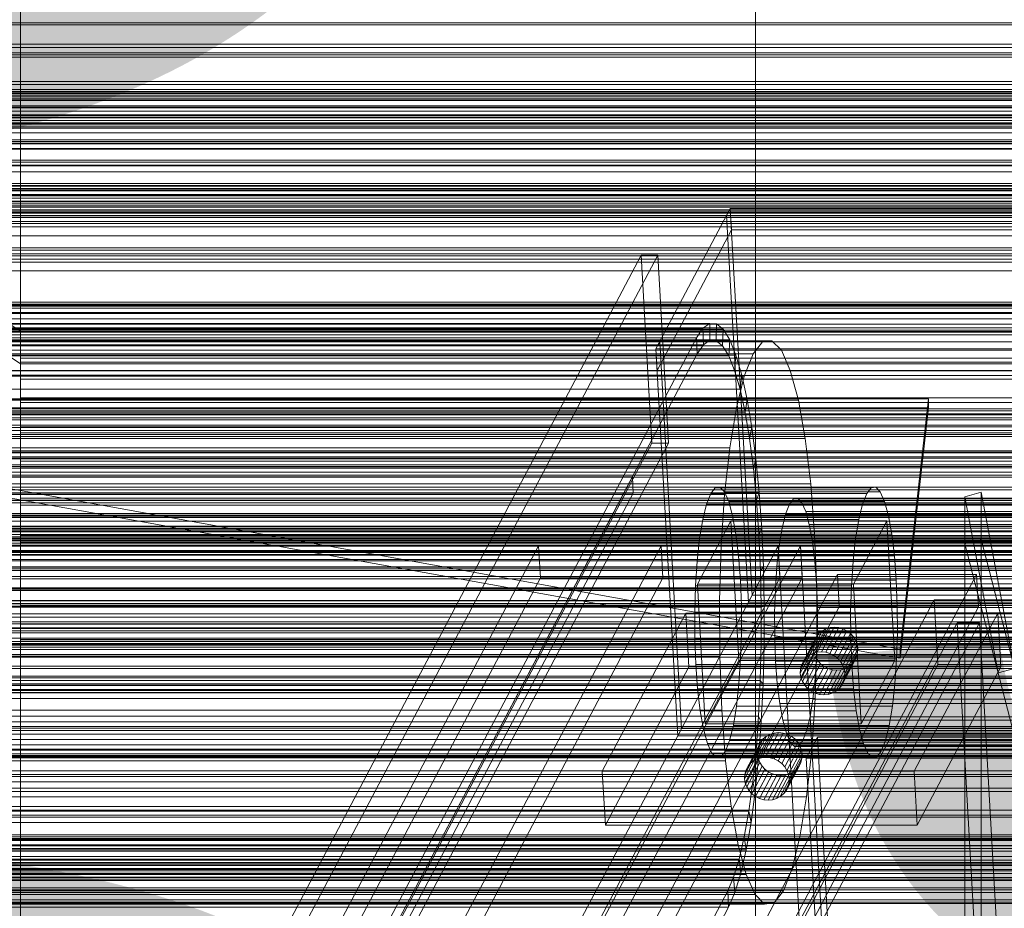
# Model space of a CAD drawing. Header units: millimetres. Extents: x -4395 to 65662, y -65530 to 6847.
# Tile 354 of 656: x -130 to 44, y -33580 to -33423. Entities that reach past the tile are written whole.
import ezdxf

# ---------------------------------------------------------------- set-up
doc = ezdxf.new("R2010")
doc.units = ezdxf.units.MM
for name, color, linetype, lineweight in [('COTAS_O', 1, 'Continuous', 0), ('COTAS_P', 1, 'Continuous', 0), ('frontal_C01', 7, 'Continuous', 0), ('frontal_C02', 7, 'Continuous', 0), ('frontal_C03', 7, 'Continuous', 0), ('frontal_C07', 7, 'Continuous', 0), ('frontal_fines-r33-C07-C02', 7, 'Continuous', 0), ('frontal_secador', 7, 'Continuous', 0)]:
    doc.layers.add(name, color=color, linetype=linetype, lineweight=lineweight)
doc.dimstyles.new('R19_100', dxfattribs={"dimtxt": 250, "dimasz": 150, "dimexe": 150, "dimexo": 80, "dimgap": 100, "dimtad": 1, "dimtih": 1, "dimtoh": 1, "dimdsep": 46, "dimcen": 0.09, "dimadec": 0, "dimazin": 0, "dimtfac": 1, "dimtdec": 4, "dimtofl": 0, "dimtmove": 0, "dimatfit": 3, "dimfxl": 1, "dimtolj": 1, "dimtzin": 0, "dimarcsym": 0})

# ---------------------------------------------------------------- blocks, each defined once
blk = doc.blocks.new('DIM_R33_43')
at = {"layer": 'COTAS_O'}
for p, q in [((-1725, -33700), (-1575, -33655)), ((1725, -33700), (1575, -33655)), ((-1725, -34400), (-1725, -33700)), ((-1725, -33700), (1725, -33700)), ((-1725, -33700), (-1575, -33745)), ((1725, -33700), (1575, -33745)), ((1725, -34400), (1725, -33700))]:
    blk.add_line(p, q, dxfattribs=at)
blk.add_text('3450 O', height=250, dxfattribs=at).set_placement((0, -33600))
blk = doc.blocks.new('DIM_R33_44')
at = {"layer": 'COTAS_P'}
for p, q in [((-150, -32200), (550, -32200)), ((550, -32200), (505, -32350)), ((550, -34800), (550, -32200)), ((550, -32200), (595, -32350)), ((550, -34800), (505, -34650)), ((550, -34800), (595, -34650)), ((-150, -34800), (550, -34800))]:
    blk.add_line(p, q, dxfattribs=at)
blk.add_text('2600 P', height=250, rotation=90, dxfattribs=at).set_placement((450, -33500))
blk = doc.blocks.new('DIM_R33_46')
at = {"layer": 'COTAS_O'}
for p, q in [((-650, -33700), (50, -33700)), ((50, -33700), (5, -33850)), ((50, -34900), (50, -33700)), ((50, -33700), (95, -33850)), ((50, -34900), (5, -34750)), ((50, -34900), (95, -34750)), ((-650, -34900), (50, -34900))]:
    blk.add_line(p, q, dxfattribs=at)
blk.add_text('1200 O', height=250, rotation=90, dxfattribs=at).set_placement((-50, -34300))

msp = doc.modelspace()

# ---------------------------------------------------------------- linework, layer by layer
at = {"layer": 'frontal_C01'}
for p, q in [((-130, -33478.228), (-130, -33351.95)), ((0, -33478.228), (0, -33351.95)), ((-130, -33357.709), (-130, -33483.987)), ((0, -33357.709), (0, -33483.987)), ((-130, -33478.228), (-228.298, -33412.164)), ((-228.298, -33417.923), (-130, -33483.987)), ((-425, -33441.677), (425, -33441.677)), ((425, -33453.189), (-425, -33453.189)), ((425, -33456.015), (-425, -33456.015)), ((-425, -33467.528), (425, -33467.528)), ((-130, -33646.598), (-130, -33478.228)), ((0, -33478.228), (-130, -33478.228)), ((0, -33646.598), (0, -33478.228)), ((130, -33478.228), (0, -33478.228)), ((-450, -33481.544), (450, -33481.544)), ((-130, -33483.987), (-130, -33482.961)), ((-130, -33482.961), (-130, -33483.667)), ((-130, -33482.961), (130, -33482.961)), ((-130, -33483.667), (-130, -33486.054)), ((-130, -33483.667), (130, -33483.667)), ((-130, -33483.987), (-130, -33652.357)), ((-130, -33483.987), (0, -33483.987)), ((-130, -33486.672), (-130, -33483.987)), ((-130, -33483.987), (130, -33483.987)), ((0, -33483.987), (0, -33652.357)), ((0, -33483.987), (130, -33483.987)), ((-130, -33486.054), (-130, -33489.961)), ((-130, -33486.054), (130, -33486.054)), ((-130, -33490.836), (-130, -33486.672)), ((-130, -33486.672), (130, -33486.672)), ((-130, -33489.961), (-130, -33495.122)), ((-130, -33489.961), (130, -33489.961)), ((-130, -33496.193), (-130, -33490.836)), ((-130, -33490.836), (130, -33490.836)), ((450, -33492.834), (-450, -33492.834)), ((-130, -33495.122), (-130, -33501.185)), ((-130, -33495.122), (130, -33495.122)), ((-130, -33502.379), (-130, -33496.193)), ((-130, -33496.193), (130, -33496.193)), ((-148, -33499.357), (148, -33499.357)), ((-148, -33499.606), (148, -33499.606)), ((-148, -33499.72), (148, -33499.72)), ((-148, -33500.452), (148, -33500.452)), ((-148, -33500.671), (148, -33500.671)), ((-130, -33501.185), (-130, -33507.736)), ((130, -33501.185), (-130, -33501.185)), ((-148, -33501.837), (148, -33501.837)), ((-148, -33502.147), (148, -33502.147)), ((-130, -33508.972), (-130, -33502.379)), ((-130, -33502.379), (130, -33502.379)), ((-148, -33503.665), (148, -33503.665)), ((-148, -33504.045), (148, -33504.045)), ((148, -33505.814), (-148, -33505.814)), ((-148, -33506.237), (148, -33506.237)), ((-148, -33508.135), (148, -33508.135)), ((-130, -33507.736), (-130, -33514.329)), ((-130, -33507.736), (130, -33507.736)), ((-148, -33508.573), (148, -33508.573)), ((-130, -33515.523), (-130, -33508.972)), ((-130, -33508.972), (130, -33508.972)), ((-148, -33510.471), (148, -33510.471)), ((-148, -33510.894), (148, -33510.894)), ((-148, -33512.663), (148, -33512.663)), ((-148, -33513.042), (148, -33513.042)), ((450, -33515.121), (-450, -33515.121)), ((-148, -33514.561), (148, -33514.561)), ((-148, -33514.871), (148, -33514.871)), ((-130, -33514.329), (-130, -33520.515)), ((-130, -33514.329), (130, -33514.329)), ((-148, -33516.036), (148, -33516.036)), ((-148, -33516.255), (148, -33516.255)), ((-148, -33516.988), (148, -33516.988)), ((-148, -33517.101), (148, -33517.101)), ((-130, -33521.586), (-130, -33515.523)), ((-130, -33515.523), (130, -33515.523)), ((-148, -33517.351), (148, -33517.351)), ((-130, -33520.515), (-130, -33525.872)), ((-130, -33520.515), (130, -33520.515)), ((-130, -33526.746), (-130, -33521.586)), ((-130, -33521.586), (130, -33521.586)), ((-450, -33526.411), (450, -33526.411)), ((-130, -33525.872), (-130, -33530.035)), ((-130, -33525.872), (130, -33525.872)), ((-130, -33530.654), (-130, -33526.746)), ((-130, -33526.746), (130, -33526.746)), ((-130, -33530.035), (-130, -33532.721)), ((-130, -33530.035), (130, -33530.035)), ((-130, -33533.041), (-130, -33530.654)), ((-130, -33530.654), (130, -33530.654)), ((-130, -33532.721), (-130, -33533.746)), ((-130, -33532.721), (130, -33532.721)), ((-130, -33533.746), (-130, -33533.041)), ((-130, -33533.041), (130, -33533.041)), ((-130, -33533.746), (130, -33533.746)), ((-311.15, -33555.957), (311.15, -33555.957)), ((-311.15, -33556.663), (311.15, -33556.663)), ((-311.15, -33556.983), (311.15, -33556.983)), ((-311.15, -33559.05), (311.15, -33559.05)), ((-311.15, -33559.669), (311.15, -33559.669)), ((-311.15, -33562.958), (311.15, -33562.958)), ((-311.15, -33563.832), (311.15, -33563.832)), ((-425, -33567.955), (425, -33567.955)), ((-311.15, -33568.118), (311.15, -33568.118)), ((-311.15, -33569.189), (311.15, -33569.189)), ((-440, -33572.353), (440, -33572.353)), ((-440, -33572.603), (440, -33572.603)), ((-440, -33572.716), (440, -33572.716)), ((-440, -33573.449), (440, -33573.449)), ((-440, -33573.668), (440, -33573.668)), ((311.15, -33574.181), (-311.15, -33574.181)), ((-440, -33574.833), (440, -33574.833)), ((-440, -33575.143), (440, -33575.143)), ((-311.15, -33575.375), (311.15, -33575.375)), ((-450, -33577.51), (450, -33577.51)), ((-440, -33576.662), (440, -33576.662)), ((-440, -33577.041), (440, -33577.041)), ((440, -33578.81), (-440, -33578.81)), ((-440, -33579.233), (440, -33579.233)), ((425, -33579.467), (-425, -33579.467))]:
    msp.add_line(p, q, dxfattribs=at)
at = {"layer": 'frontal_C02'}
for p, q in [((-130, -33649.948), (-130, -33359.453)), ((0, -33649.948), (0, -33359.453)), ((-130, -33365.184), (-130, -33655.678)), ((0, -33365.184), (0, -33655.678)), ((-425, -33448.296), (425, -33448.296)), ((425, -33459.75), (-425, -33459.75)), ((425, -33463.437), (-425, -33463.437)), ((-425, -33474.891), (425, -33474.891)), ((-450, -33518.848), (450, -33518.848)), ((450, -33530.77), (-450, -33530.77)), ((450, -33552.257), (-450, -33552.257)), ((-450, -33564.179), (450, -33564.179))]:
    msp.add_line(p, q, dxfattribs=at)
at = {"layer": 'frontal_C03'}
for p, q in [((1270, -33428.95), (-1230, -33428.95)), ((1270, -33429.313), (-1230, -33429.313)), ((1270, -33435.396), (-1230, -33435.396)), ((1270, -33435.782), (-1230, -33435.782)), ((1270, -33436.448), (-1230, -33436.448)), ((1516, -33437.088), (-1476, -33437.088)), ((1516, -33437.115), (-1476, -33437.115)), ((1516, -33438.557), (-1476, -33438.557)), ((1516, -33438.633), (-1476, -33438.633)), ((-1230, -33437.38), (1270, -33437.38)), ((1270, -33438.322), (-1230, -33438.322)), ((1270, -33439.254), (-1230, -33439.254)), ((1270, -33439.921), (-1230, -33439.921)), ((1270, -33440.307), (-1230, -33440.307)), ((1270, -33440.453), (-1230, -33440.453)), ((1516, -33441.297), (-1476, -33441.297)), ((1516, -33441.41), (-1476, -33441.41)), ((-1230, -33440.88), (1270, -33440.88)), ((1516, -33444.892), (-1476, -33444.892)), ((-1476, -33445.025), (1516, -33445.025)), ((1516, -33448.793), (-1476, -33448.793)), ((1516, -33448.927), (-1476, -33448.927)), ((1516, -33452.408), (-1476, -33452.408)), ((1516, -33452.521), (-1476, -33452.521)), ((1270, -33452.938), (-1230, -33452.938)), ((1270, -33453.366), (-1230, -33453.366)), ((1270, -33454.237), (-1230, -33454.237)), ((1516, -33455.186), (-1476, -33455.186)), ((1516, -33455.262), (-1476, -33455.262)), ((1270, -33454.623), (-1230, -33454.623)), ((1270, -33455.289), (-1230, -33455.289)), ((1516, -33456.704), (-1476, -33456.704)), ((1516, -33456.73), (-1476, -33456.73)), ((-1230, -33456.221), (1270, -33456.221)), ((1270, -33457.163), (-1230, -33457.163)), ((1270, -33458.095), (-1230, -33458.095)), ((1270, -33458.762), (-1230, -33458.762)), ((1270, -33459.148), (-1230, -33459.148)), ((1270, -33464.506), (-1230, -33464.506)), ((1270, -33464.868), (-1230, -33464.868)), ((1270, -33473.078), (-1230, -33473.078)), ((1270, -33473.395), (-1230, -33473.395)), ((1270, -33473.464), (-1230, -33473.464)), ((1270, -33473.637), (-1230, -33473.637)), ((1270, -33474.13), (-1230, -33474.13)), ((-1230, -33475.062), (1270, -33475.062)), ((1270, -33476.004), (-1230, -33476.004)), ((1270, -33476.936), (-1230, -33476.936)), ((1270, -33477.603), (-1230, -33477.603)), ((1270, -33477.989), (-1230, -33477.989)), ((1270, -33478.251), (-1230, -33478.251)), ((1270, -33478.336), (-1230, -33478.336)), ((1270, -33491.919), (-1230, -33491.919)), ((1270, -33492.305), (-1230, -33492.305)), ((1270, -33492.971), (-1230, -33492.971)), ((-1230, -33493.903), (1270, -33493.903)), ((1270, -33494.845), (-1230, -33494.845)), ((1270, -33495.777), (-1230, -33495.777)), ((1270, -33496.443), (-1230, -33496.443)), ((1270, -33496.83), (-1230, -33496.83)), ((1270, -33510.76), (-1230, -33510.76)), ((1270, -33511.146), (-1230, -33511.146)), ((1270, -33511.812), (-1230, -33511.812)), ((-1230, -33512.744), (1270, -33512.744)), ((1270, -33513.686), (-1230, -33513.686)), ((1270, -33514.618), (-1230, -33514.618)), ((1270, -33515.284), (-1230, -33515.284)), ((1270, -33515.671), (-1230, -33515.671)), ((1270, -33529.601), (-1230, -33529.601)), ((1270, -33529.987), (-1230, -33529.987)), ((1270, -33530.653), (-1230, -33530.653)), ((-1230, -33531.585), (1270, -33531.585)), ((1270, -33532.527), (-1230, -33532.527)), ((1270, -33533.459), (-1230, -33533.459)), ((1270, -33534.125), (-1230, -33534.125)), ((1270, -33534.512), (-1230, -33534.512)), ((1270, -33548.442), (-1230, -33548.442)), ((1270, -33548.828), (-1230, -33548.828)), ((1270, -33549.494), (-1230, -33549.494)), ((-1230, -33550.426), (1270, -33550.426)), ((1270, -33551.368), (-1230, -33551.368)), ((1270, -33552.3), (-1230, -33552.3)), ((1270, -33552.966), (-1230, -33552.966)), ((1270, -33553.353), (-1230, -33553.353)), ((1270, -33567.283), (-1230, -33567.283)), ((1270, -33567.669), (-1230, -33567.669)), ((1270, -33568.335), (-1230, -33568.335)), ((-1230, -33569.267), (1270, -33569.267)), ((1270, -33570.209), (-1230, -33570.209)), ((1270, -33571.141), (-1230, -33571.141)), ((1270, -33571.807), (-1230, -33571.807)), ((1270, -33572.193), (-1230, -33572.193))]:
    msp.add_line(p, q, dxfattribs=at)
at = {"layer": 'frontal_C07'}
for p, q in [((-4.501, -33456.455), (-17.631, -33481.336)), ((-4.501, -33456.455), (-5.158, -33457.699)), ((-5.158, -33457.699), (93.34, -33457.699)), ((-1.291, -33526.129), (-5.158, -33457.699)), ((93.996, -33456.455), (-4.501, -33456.455)), ((-0.635, -33524.885), (-4.501, -33456.455)), ((-4.287, -33460.257), (-4.501, -33456.455)), ((-17.416, -33485.138), (-4.287, -33460.257)), ((-4.287, -33460.257), (94.211, -33460.257)), ((-20.232, -33464.746), (-1150.538, -35606.704)), ((-1147.583, -35606.704), (-17.277, -33464.746)), ((-17.277, -33464.746), (-20.232, -33464.746)), ((-18.353, -33498.011), (-20.232, -33464.746)), ((-15.398, -33498.011), (-17.277, -33464.746)), ((-8.127, -33476.8), (-352.869, -33476.8)), ((-6.93, -33476.876), (-351.672, -33476.876)), ((-9.316, -33477.629), (-8.127, -33476.8)), ((-8.099, -33479.796), (-8.127, -33476.8)), ((-8.127, -33476.8), (-6.93, -33476.876)), ((-6.97, -33479.868), (-6.93, -33476.876)), ((-6.93, -33476.876), (-5.745, -33477.857)), ((-9.316, -33477.629), (-354.058, -33477.629)), ((-5.745, -33477.857), (-350.487, -33477.857)), ((-10.475, -33479.35), (-9.316, -33477.629)), ((-9.22, -33480.578), (-9.316, -33477.629)), ((-5.851, -33480.793), (-5.745, -33477.857)), ((-5.745, -33477.857), (-4.592, -33479.725)), ((-1160.475, -35658.628), (-10.475, -33479.35)), ((1.188, -33480.081), (-363.254, -33480.081)), ((2.88, -33479.868), (-361.561, -33479.868)), ((-10.475, -33479.35), (-355.217, -33479.35)), ((-352.841, -33479.796), (-8.099, -33479.796)), ((-351.712, -33479.868), (-6.97, -33479.868)), ((-4.592, -33479.725), (-349.334, -33479.725)), ((-16.974, -33480.092), (-17.631, -33481.336)), ((81.523, -33480.092), (-16.974, -33480.092)), ((-13.108, -33548.521), (-16.974, -33480.092)), ((-10.314, -33482.201), (-10.475, -33479.35)), ((-8.099, -33479.796), (-9.22, -33480.578)), ((-6.97, -33479.868), (-8.099, -33479.796)), ((-5.851, -33480.793), (-6.97, -33479.868)), ((-4.764, -33482.555), (-4.592, -33479.725)), ((-4.592, -33479.725), (-3.491, -33482.448)), ((-0.464, -33482.201), (1.188, -33480.081)), ((1.188, -33480.081), (2.88, -33479.868)), ((2.88, -33479.868), (4.547, -33481.571)), ((-10.314, -33482.201), (-1160.314, -35661.48)), ((-0.464, -33482.201), (-364.906, -33482.201)), ((4.547, -33481.571), (-359.895, -33481.571)), ((-355.056, -33482.201), (-10.314, -33482.201)), ((-353.962, -33480.578), (-9.22, -33480.578)), ((-350.594, -33480.793), (-5.851, -33480.793)), ((-17.631, -33481.336), (80.867, -33481.336)), ((-13.764, -33549.765), (-17.631, -33481.336)), ((-17.416, -33485.138), (-17.631, -33481.336)), ((-9.22, -33480.578), (-10.314, -33482.201)), ((-4.764, -33482.555), (-5.851, -33480.793)), ((-2.014, -33486.148), (-0.464, -33482.201)), ((4.547, -33481.571), (6.125, -33485.124)), ((-349.506, -33482.555), (-4.764, -33482.555)), ((-3.491, -33482.448), (-348.233, -33482.448)), ((-3.725, -33485.124), (-4.764, -33482.555)), ((-3.725, -33485.124), (-3.491, -33482.448)), ((-3.491, -33482.448), (-2.461, -33485.98)), ((6.125, -33485.124), (-358.317, -33485.124)), ((-348.467, -33485.124), (-3.725, -33485.124)), ((81.082, -33485.138), (-17.416, -33485.138)), ((-2.753, -33488.456), (-3.725, -33485.124)), ((6.125, -33485.124), (7.552, -33490.391)), ((-2.014, -33486.148), (-366.455, -33486.148)), ((-2.461, -33485.98), (-347.203, -33485.98)), ((-3.4, -33491.769), (-2.014, -33486.148)), ((-2.753, -33488.456), (-2.461, -33485.98)), ((-2.461, -33485.98), (-1.519, -33490.261)), ((-347.496, -33488.456), (-2.753, -33488.456)), ((-1.865, -33492.494), (-2.753, -33488.456)), ((7.552, -33490.391), (-356.89, -33490.391)), ((-1.519, -33490.261), (-346.261, -33490.261)), ((-1.865, -33492.494), (-1.519, -33490.261)), ((-1.519, -33490.261), (-0.682, -33495.217)), ((7.552, -33490.391), (8.775, -33497.17)), ((-3.4, -33491.769), (-367.842, -33491.769)), ((-346.607, -33492.494), (-1.865, -33492.494)), ((-4.571, -33498.849), (-3.4, -33491.769)), ((-1.075, -33497.17), (-1.865, -33492.494)), ((-0.682, -33495.217), (-345.424, -33495.217)), ((-1.075, -33497.17), (-0.682, -33495.217)), ((-0.682, -33495.217), (0.036, -33500.763)), ((8.775, -33497.17), (-355.667, -33497.17)), ((-345.817, -33497.17), (-1.075, -33497.17)), ((-0.398, -33502.402), (-1.075, -33497.17)), ((8.775, -33497.17), (9.745, -33505.199)), ((-1148.658, -35639.968), (-18.353, -33498.011)), ((-15.398, -33498.011), (-1145.703, -35639.968)), ((-4.571, -33498.849), (-369.013, -33498.849)), ((-18.353, -33498.011), (-15.398, -33498.011)), ((-5.48, -33507.115), (-4.571, -33498.849)), ((0.036, -33500.763), (-344.706, -33500.763)), ((-0.398, -33502.402), (0.036, -33500.763)), ((0.036, -33500.763), (0.623, -33506.804)), ((-345.14, -33502.402), (-0.398, -33502.402)), ((0.156, -33508.102), (-0.398, -33502.402)), ((-1148.826, -35639.709), (-21.803, -33503.972)), ((-21.803, -33503.972), (-366.545, -33503.972)), ((-21.641, -33506.823), (-21.803, -33503.972)), ((9.745, -33505.199), (-354.696, -33505.199)), ((-7.14, -33505.894), (-7.933, -33506.912)), ((-6.327, -33505.792), (-7.14, -33505.894)), ((20.44, -33505.894), (-7.14, -33505.894)), ((-5.527, -33506.609), (-6.327, -33505.792)), ((21.252, -33505.792), (-6.327, -33505.792)), ((-4.77, -33508.315), (-5.527, -33506.609)), ((22.052, -33506.609), (-5.527, -33506.609)), ((9.745, -33505.199), (10.427, -33514.171)), ((19.646, -33506.912), (20.44, -33505.894)), ((20.44, -33505.894), (21.252, -33505.792)), ((21.252, -33505.792), (22.052, -33506.609)), ((22.052, -33506.609), (22.809, -33508.315)), ((-21.641, -33506.823), (-1148.665, -35642.56)), ((-5.48, -33507.115), (-369.922, -33507.115)), ((-366.384, -33506.823), (-21.641, -33506.823)), ((-344.586, -33508.102), (0.156, -33508.102)), ((0.623, -33506.804), (-344.119, -33506.804)), ((-7.933, -33506.912), (-8.677, -33508.806)), ((19.646, -33506.912), (-7.933, -33506.912)), ((-6.094, -33516.25), (-5.48, -33507.115)), ((-4.085, -33510.843), (-4.77, -33508.315)), ((22.809, -33508.315), (-4.77, -33508.315)), ((0.156, -33508.102), (0.623, -33506.804)), ((0.577, -33514.171), (0.156, -33508.102)), ((0.623, -33506.804), (1.069, -33513.238)), ((6.691, -33507.88), (5.964, -33508.813)), ((7.436, -33507.786), (6.691, -33507.88)), ((85.49, -33507.88), (6.691, -33507.88)), ((8.169, -33508.535), (7.436, -33507.786)), ((86.234, -33507.786), (7.436, -33507.786)), ((18.903, -33508.806), (19.646, -33506.912)), ((22.809, -33508.315), (23.494, -33510.843)), ((-8.677, -33508.806), (-9.342, -33511.505)), ((18.903, -33508.806), (-8.677, -33508.806)), ((5.964, -33508.813), (5.283, -33510.549)), ((84.762, -33508.813), (5.964, -33508.813)), ((8.863, -33510.099), (8.169, -33508.535)), ((86.967, -33508.535), (8.169, -33508.535)), ((9.491, -33512.416), (8.863, -33510.099)), ((87.662, -33510.099), (8.863, -33510.099)), ((18.237, -33511.505), (18.903, -33508.806)), ((-4.388, -33511.768), (-10.296, -33522.964)), ((-9.342, -33511.505), (-9.904, -33514.903)), ((18.237, -33511.505), (-9.342, -33511.505)), ((23.191, -33511.768), (-4.388, -33511.768)), ((-2.992, -33536.479), (-4.388, -33511.768)), ((-3.498, -33514.097), (-4.085, -33510.843)), ((23.494, -33510.843), (-4.085, -33510.843)), ((5.283, -33510.549), (4.672, -33513.023)), ((84.081, -33510.549), (5.283, -33510.549)), ((17.283, -33522.964), (23.191, -33511.768)), ((17.675, -33514.903), (18.237, -33511.505)), ((24.588, -33536.479), (23.191, -33511.768)), ((23.494, -33510.843), (24.081, -33514.097)), ((1.069, -33513.238), (-343.673, -33513.238)), ((0.577, -33514.171), (1.069, -33513.238)), ((1.069, -33513.238), (1.366, -33519.954)), ((4.672, -33513.023), (4.157, -33516.138)), ((83.471, -33513.023), (4.672, -33513.023)), ((10.029, -33515.399), (9.491, -33512.416)), ((88.29, -33512.416), (9.491, -33512.416)), ((-354.015, -33514.171), (10.427, -33514.171)), ((-344.165, -33514.171), (0.577, -33514.171)), ((-9.904, -33514.903), (-10.341, -33518.871)), ((17.675, -33514.903), (-9.904, -33514.903)), ((-3.032, -33517.951), (-3.498, -33514.097)), ((24.081, -33514.097), (-3.498, -33514.097)), ((0.857, -33520.507), (0.577, -33514.171)), ((10.427, -33514.171), (10.793, -33523.741)), ((17.239, -33518.871), (17.675, -33514.903)), ((24.081, -33514.097), (24.547, -33517.951)), ((-38.385, -33516.153), (-1155.561, -35633.23)), ((-1113.207, -35633.23), (3.969, -33516.153)), ((-6.094, -33516.25), (-370.536, -33516.25)), ((-16.715, -33516.153), (-149.179, -33767.177)), ((3.969, -33516.153), (-128.495, -33767.177)), ((-124.555, -33767.177), (7.909, -33516.153)), ((3.969, -33516.153), (-38.385, -33516.153)), ((-38.062, -33521.856), (-38.385, -33516.153)), ((7.909, -33516.153), (-16.715, -33516.153)), ((-16.393, -33521.856), (-16.715, -33516.153)), ((-6.388, -33525.903), (-6.094, -33516.25)), ((4.157, -33516.138), (3.757, -33519.775)), ((7.909, -33516.153), (3.969, -33516.153)), ((15.086, -33712.888), (3.969, -33516.153)), ((4.292, -33521.856), (3.969, -33516.153)), ((82.956, -33516.138), (4.157, -33516.138)), ((19.026, -33712.888), (7.909, -33516.153)), ((8.231, -33521.856), (7.909, -33516.153)), ((10.456, -33518.932), (10.029, -33515.399)), ((88.828, -33515.399), (10.029, -33515.399)), ((55.336, -33518.828), (-417.453, -33518.828)), ((55.723, -33517.842), (-417.066, -33517.842)), ((56.136, -33517.311), (-416.653, -33517.311)), ((56.559, -33517.258), (-416.23, -33517.258)), ((56.976, -33517.684), (-415.813, -33517.684)), ((57.371, -33518.572), (-415.419, -33518.572)), ((-2.705, -33522.257), (-3.032, -33517.951)), ((24.547, -33517.951), (-3.032, -33517.951)), ((24.547, -33517.951), (24.874, -33522.257)), ((54.989, -33520.234), (-417.8, -33520.234)), ((57.727, -33519.889), (-415.062, -33519.889)), ((-343.885, -33520.507), (0.857, -33520.507)), ((1.366, -33519.954), (-343.376, -33519.954)), ((-10.341, -33518.871), (-10.635, -33523.255)), ((17.239, -33518.871), (-10.341, -33518.871)), ((0.857, -33520.507), (1.366, -33519.954)), ((0.992, -33527), (0.857, -33520.507)), ((1.366, -33519.954), (1.51, -33526.837)), ((3.757, -33519.775), (3.487, -33523.794)), ((82.555, -33519.775), (3.757, -33519.775)), ((10.756, -33522.879), (10.456, -33518.932)), ((89.255, -33518.932), (10.456, -33518.932)), ((16.944, -33523.255), (17.239, -33518.871)), ((14.461, -33521.257), (-1158.516, -35744.076)), ((-1155.239, -35638.932), (-38.062, -33521.856)), ((-1133.891, -35744.076), (39.085, -33521.257)), ((4.292, -33521.856), (-1112.885, -35638.932)), ((54.697, -33522.004), (-418.093, -33522.004)), ((58.033, -33521.584), (-414.756, -33521.584)), ((-148.857, -33772.879), (-16.393, -33521.856)), ((8.231, -33521.856), (-124.233, -33772.879)), ((-38.062, -33521.856), (4.292, -33521.856)), ((-16.393, -33521.856), (8.231, -33521.856)), ((-2.529, -33526.851), (-2.705, -33522.257)), ((-2.705, -33522.257), (24.874, -33522.257)), ((39.085, -33521.257), (14.461, -33521.257)), ((14.783, -33526.959), (14.461, -33521.257)), ((24.874, -33522.257), (25.05, -33526.851)), ((39.408, -33526.959), (39.085, -33521.257)), ((54.469, -33524.07), (-418.32, -33524.07)), ((58.276, -33523.591), (-414.514, -33523.591)), ((10.793, -33523.741), (-353.649, -33523.741)), ((-10.635, -33523.255), (-10.776, -33527.889)), ((16.944, -33523.255), (-10.635, -33523.255)), ((-10.296, -33522.964), (17.283, -33522.964)), ((-8.9, -33547.675), (-10.296, -33522.964)), ((3.487, -33523.794), (3.358, -33528.041)), ((82.285, -33523.794), (3.487, -33523.794)), ((10.917, -33527.09), (10.756, -33522.879)), ((10.756, -33522.879), (89.555, -33522.879)), ((10.793, -33523.741), (10.83, -33533.54)), ((16.803, -33527.889), (16.944, -33523.255)), ((17.283, -33522.964), (18.679, -33547.675)), ((31.593, -33525.754), (-30.772, -33643.937)), ((-1.291, -33526.129), (-0.635, -33524.885)), ((-0.635, -33524.885), (97.863, -33524.885)), ((356.636, -33525.754), (31.593, -33525.754)), ((32.238, -33537.158), (31.593, -33525.754)), ((-1158.193, -35749.779), (14.783, -33526.959)), ((39.408, -33526.959), (-1133.569, -35749.779)), ((54.316, -33526.354), (-418.473, -33526.354)), ((-414.343, -33525.834), (58.446, -33525.834)), ((-6.388, -33525.903), (-370.83, -33525.903)), ((-343.75, -33527), (0.992, -33527)), ((1.51, -33526.837), (-343.232, -33526.837)), ((-6.351, -33535.703), (-6.388, -33525.903)), ((-2.512, -33531.555), (-2.529, -33526.851)), ((25.05, -33526.851), (-2.529, -33526.851)), ((97.207, -33526.129), (-1.291, -33526.129)), ((0.98, -33533.54), (0.992, -33527)), ((0.992, -33527), (1.51, -33526.837)), ((1.51, -33526.837), (1.497, -33533.769)), ((10.934, -33531.402), (10.917, -33527.09)), ((89.716, -33527.09), (10.917, -33527.09)), ((14.783, -33526.959), (39.408, -33526.959)), ((25.05, -33526.851), (25.068, -33531.555)), ((54.242, -33528.767), (-418.547, -33528.767)), ((58.538, -33528.226), (-414.252, -33528.226)), ((-12.35, -33528.082), (-27.121, -33556.072)), ((42.809, -33528.082), (-12.35, -33528.082)), ((-11.813, -33537.586), (-12.35, -33528.082)), ((-10.776, -33527.889), (-10.759, -33532.592)), ((16.803, -33527.889), (-10.776, -33527.889)), ((3.358, -33528.041), (3.374, -33532.353)), ((82.156, -33528.041), (3.358, -33528.041)), ((16.821, -33532.592), (16.803, -33527.889)), ((28.038, -33556.072), (42.809, -33528.082)), ((43.346, -33537.586), (42.809, -33528.082)), ((35.629, -33529.81), (-1137.348, -35752.63)), ((-1133.408, -35752.63), (39.569, -33529.81)), ((58.547, -33530.676), (-414.242, -33530.676)), ((10.127, -33535.213), (12.425, -33530.859)), ((10.854, -33534.997), (13.152, -33530.643)), ((11.619, -33534.924), (13.916, -33530.57)), ((11.764, -33531.21), (12.425, -33530.859)), ((12.391, -33534.997), (14.689, -33530.643)), ((12.425, -33530.859), (13.152, -33530.643)), ((13.143, -33535.213), (15.44, -33530.859)), ((13.152, -33530.643), (13.916, -33530.57)), ((13.916, -33530.57), (14.689, -33530.643)), ((14.689, -33530.643), (15.44, -33530.859)), ((15.44, -33530.859), (16.141, -33531.21)), ((39.569, -33529.81), (35.629, -33529.81)), ((42.987, -33660.016), (35.629, -33529.81)), ((46.927, -33660.016), (39.569, -33529.81)), ((54.252, -33531.217), (-418.538, -33531.217)), ((-10.759, -33532.592), (-10.583, -33537.186)), ((16.821, -33532.592), (-10.759, -33532.592)), ((-2.653, -33536.188), (-2.512, -33531.555)), ((25.068, -33531.555), (-2.512, -33531.555)), ((3.374, -33532.353), (3.535, -33536.564)), ((82.172, -33532.353), (3.374, -33532.353)), ((8.438, -33536.613), (10.736, -33532.259)), ((8.896, -33536.037), (11.193, -33531.683)), ((9.466, -33535.564), (11.764, -33531.21)), ((10.409, -33532.916), (10.736, -33532.259)), ((10.736, -33532.259), (11.193, -33531.683)), ((10.804, -33535.649), (10.934, -33531.402)), ((89.732, -33531.402), (10.934, -33531.402)), ((11.193, -33531.683), (11.764, -33531.21)), ((13.844, -33535.564), (16.141, -33531.21)), ((14.467, -33536.037), (16.765, -33531.683)), ((14.99, -33536.613), (17.288, -33532.259)), ((16.141, -33531.21), (16.765, -33531.683)), ((16.765, -33531.683), (17.288, -33532.259)), ((16.997, -33537.186), (16.821, -33532.592)), ((17.288, -33532.259), (17.689, -33532.916)), ((25.068, -33531.555), (24.927, -33536.188)), ((54.343, -33533.609), (-418.446, -33533.609)), ((58.473, -33533.089), (-414.316, -33533.089)), ((10.83, -33533.54), (-353.612, -33533.54)), ((-343.762, -33533.54), (0.98, -33533.54)), ((1.497, -33533.769), (-343.246, -33533.769)), ((0.82, -33540.015), (0.98, -33533.54)), ((0.98, -33533.54), (1.497, -33533.769)), ((1.497, -33533.769), (1.327, -33540.632)), ((10.191, -33534.371), (7.894, -33538.725)), ((7.927, -33537.984), (10.225, -33533.63)), ((8.111, -33537.271), (10.409, -33532.916)), ((10.191, -33534.371), (10.225, -33533.63)), ((10.309, -33535.113), (10.191, -33534.371)), ((10.225, -33533.63), (10.409, -33532.916)), ((10.83, -33533.54), (10.536, -33543.193)), ((15.391, -33537.271), (17.689, -33532.916)), ((15.656, -33537.984), (17.953, -33533.63)), ((15.773, -33538.725), (18.071, -33534.371)), ((17.689, -33532.916), (17.953, -33533.63)), ((17.953, -33533.63), (18.071, -33534.371)), ((18.071, -33534.371), (18.037, -33535.113)), ((54.514, -33535.852), (-418.276, -33535.852)), ((58.32, -33535.373), (-414.469, -33535.373)), ((-6.351, -33535.703), (-370.793, -33535.703)), ((-5.985, -33545.272), (-6.351, -33535.703)), ((-2.947, -33540.573), (-2.653, -33536.188)), ((24.927, -33536.188), (-2.653, -33536.188)), ((8.011, -33539.467), (10.309, -33535.113)), ((8.276, -33540.18), (10.573, -33535.826)), ((8.896, -33536.037), (8.438, -33536.613)), ((9.466, -33535.564), (8.896, -33536.037)), ((10.127, -33535.213), (9.466, -33535.564)), ((10.854, -33534.997), (10.127, -33535.213)), ((10.573, -33535.826), (10.309, -33535.113)), ((10.534, -33539.668), (10.804, -33535.649)), ((10.975, -33536.483), (10.573, -33535.826)), ((89.602, -33535.649), (10.804, -33535.649)), ((11.619, -33534.924), (10.854, -33534.997)), ((12.391, -33534.997), (11.619, -33534.924)), ((13.143, -33535.213), (12.391, -33534.997)), ((13.844, -33535.564), (13.143, -33535.213)), ((14.467, -33536.037), (13.844, -33535.564)), ((14.99, -33536.613), (14.467, -33536.037)), ((15.556, -33540.18), (17.853, -33535.826)), ((15.74, -33539.467), (18.037, -33535.113)), ((17.853, -33535.826), (17.526, -33536.483)), ((18.037, -33535.113), (17.853, -33535.826)), ((24.927, -33536.188), (24.632, -33540.573)), ((54.756, -33537.86), (-418.033, -33537.86)), ((58.093, -33537.44), (-414.697, -33537.44)), ((-30.127, -33655.342), (32.238, -33537.158)), ((-26.584, -33565.576), (-11.813, -33537.586)), ((-11.813, -33537.586), (43.346, -33537.586)), ((-10.583, -33537.186), (-10.256, -33541.492)), ((16.997, -33537.186), (-10.583, -33537.186)), ((-8.9, -33547.675), (-2.992, -33536.479)), ((-2.992, -33536.479), (24.588, -33536.479)), ((3.535, -33536.564), (3.835, -33540.511)), ((82.333, -33536.564), (3.535, -33536.564)), ((7.927, -33537.984), (7.894, -33538.725)), ((8.111, -33537.271), (7.927, -33537.984)), ((8.438, -33536.613), (8.111, -33537.271)), ((8.677, -33540.837), (10.975, -33536.483)), ((9.199, -33541.413), (11.497, -33537.059)), ((9.823, -33541.886), (12.121, -33537.532)), ((10.524, -33542.238), (12.822, -33537.883)), ((11.497, -33537.059), (10.975, -33536.483)), ((12.121, -33537.532), (11.497, -33537.059)), ((12.822, -33537.883), (12.121, -33537.532)), ((13.573, -33538.1), (12.822, -33537.883)), ((13.54, -33542.238), (15.837, -33537.883)), ((14.201, -33541.886), (16.499, -33537.532)), ((14.771, -33541.413), (17.069, -33537.059)), ((15.391, -33537.271), (14.99, -33536.613)), ((15.837, -33537.883), (15.11, -33538.1)), ((15.229, -33540.837), (17.526, -33536.483)), ((15.656, -33537.984), (15.391, -33537.271)), ((15.773, -33538.725), (15.656, -33537.984)), ((16.499, -33537.532), (15.837, -33537.883)), ((17.069, -33537.059), (16.499, -33537.532)), ((17.324, -33541.492), (16.997, -33537.186)), ((17.526, -33536.483), (17.069, -33537.059)), ((24.588, -33536.479), (18.679, -33547.675)), ((43.346, -33537.586), (28.575, -33565.576)), ((32.238, -33537.158), (357.28, -33537.158)), ((55.062, -33539.554), (-417.727, -33539.554)), ((57.8, -33539.21), (-414.989, -33539.21)), ((7.894, -33538.725), (8.011, -33539.467)), ((8.011, -33539.467), (8.276, -33540.18)), ((10.134, -33543.305), (10.534, -33539.668)), ((89.332, -33539.668), (10.534, -33539.668)), ((11.276, -33542.454), (13.573, -33538.1)), ((12.048, -33542.527), (14.346, -33538.173)), ((12.813, -33542.454), (15.11, -33538.1)), ((14.346, -33538.173), (13.573, -33538.1)), ((15.11, -33538.1), (14.346, -33538.173)), ((15.556, -33540.18), (15.74, -33539.467)), ((15.74, -33539.467), (15.773, -33538.725)), ((55.419, -33540.871), (-417.371, -33540.871)), ((57.453, -33540.615), (-415.336, -33540.615)), ((-343.922, -33540.015), (0.82, -33540.015)), ((1.327, -33540.632), (-343.415, -33540.632)), ((-10.256, -33541.492), (-9.79, -33545.347)), ((17.324, -33541.492), (-10.256, -33541.492)), ((-3.384, -33544.54), (-2.947, -33540.573)), ((24.632, -33540.573), (-2.947, -33540.573)), ((0.516, -33546.313), (0.82, -33540.015)), ((0.82, -33540.015), (1.327, -33540.632)), ((1.327, -33540.632), (1.005, -33547.309)), ((3.835, -33540.511), (4.262, -33544.044)), ((82.633, -33540.511), (3.835, -33540.511)), ((8.276, -33540.18), (8.677, -33540.837)), ((8.677, -33540.837), (9.199, -33541.413)), ((9.199, -33541.413), (9.823, -33541.886)), ((14.201, -33541.886), (14.771, -33541.413)), ((14.771, -33541.413), (15.229, -33540.837)), ((15.229, -33540.837), (15.556, -33540.18)), ((17.79, -33545.347), (17.324, -33541.492)), ((24.632, -33540.573), (24.195, -33544.54)), ((55.813, -33541.759), (-416.976, -33541.759)), ((56.23, -33542.185), (-416.559, -33542.185)), ((56.653, -33542.132), (-416.136, -33542.132)), ((57.066, -33541.602), (-415.723, -33541.602)), ((10.536, -33543.193), (-353.906, -33543.193)), ((9.823, -33541.886), (10.524, -33542.238)), ((10.536, -33543.193), (9.922, -33552.328)), ((10.524, -33542.238), (11.276, -33542.454)), ((11.276, -33542.454), (12.048, -33542.527)), ((12.048, -33542.527), (12.813, -33542.454)), ((12.813, -33542.454), (13.54, -33542.238)), ((13.54, -33542.238), (14.201, -33541.886)), ((-3.946, -33547.939), (-3.384, -33544.54)), ((24.195, -33544.54), (-3.384, -33544.54)), ((4.262, -33544.044), (4.8, -33547.027)), ((83.06, -33544.044), (4.262, -33544.044)), ((9.619, -33546.421), (10.134, -33543.305)), ((88.932, -33543.305), (10.134, -33543.305)), ((24.195, -33544.54), (23.634, -33547.939)), ((-5.985, -33545.272), (-370.427, -33545.272)), ((-344.226, -33546.313), (0.516, -33546.313)), ((-9.79, -33545.347), (-9.203, -33548.6)), ((17.79, -33545.347), (-9.79, -33545.347)), ((-5.304, -33554.244), (-5.985, -33545.272)), ((0.072, -33552.328), (0.516, -33546.313)), ((0.516, -33546.313), (1.005, -33547.309)), ((9.009, -33548.894), (9.619, -33546.421)), ((88.417, -33546.421), (9.619, -33546.421)), ((18.376, -33548.6), (17.79, -33545.347)), ((1.005, -33547.309), (-343.737, -33547.309)), ((18.679, -33547.675), (-8.9, -33547.675)), ((-4.611, -33550.637), (-3.946, -33547.939)), ((23.634, -33547.939), (-3.946, -33547.939)), ((1.005, -33547.309), (0.534, -33553.684)), ((4.8, -33547.027), (5.428, -33549.345)), ((83.598, -33547.027), (4.8, -33547.027)), ((23.634, -33547.939), (22.968, -33550.637)), ((-13.764, -33549.765), (-13.108, -33548.521)), ((84.734, -33549.765), (-13.764, -33549.765)), ((-13.108, -33548.521), (85.39, -33548.521)), ((-9.203, -33548.6), (-8.518, -33551.129)), ((18.376, -33548.6), (-9.203, -33548.6)), ((-0.381, -33554.225), (1.916, -33549.871)), ((0.28, -33553.874), (2.578, -33549.519)), ((1.007, -33553.657), (3.305, -33549.303)), ((1.346, -33550.344), (1.916, -33549.871)), ((1.772, -33553.584), (4.069, -33549.23)), ((1.916, -33549.871), (2.578, -33549.519)), ((2.544, -33553.657), (4.842, -33549.303)), ((2.578, -33549.519), (3.305, -33549.303)), ((3.296, -33553.874), (5.593, -33549.519)), ((3.305, -33549.303), (4.069, -33549.23)), ((3.997, -33554.225), (6.294, -33549.871)), ((4.069, -33549.23), (4.842, -33549.303)), ((4.842, -33549.303), (5.593, -33549.519)), ((5.428, -33549.345), (6.122, -33550.908)), ((84.226, -33549.345), (5.428, -33549.345)), ((5.593, -33549.519), (6.294, -33549.871)), ((6.294, -33549.871), (6.918, -33550.344)), ((8.327, -33550.631), (9.009, -33548.894)), ((10.912, -33550.012), (8.943, -33553.744)), ((87.807, -33548.894), (9.009, -33548.894)), ((60.161, -33550.012), (10.912, -33550.012)), ((16.39, -33646.954), (10.912, -33550.012)), ((19.062, -33551.129), (18.376, -33548.6)), ((-8.518, -33551.129), (-7.761, -33552.834)), ((19.062, -33551.129), (-8.518, -33551.129)), ((-5.355, -33552.531), (-4.611, -33550.637)), ((22.968, -33550.637), (-4.611, -33550.637)), ((-1.736, -33555.931), (0.562, -33551.577)), ((-1.409, -33555.274), (0.889, -33550.92)), ((-0.951, -33554.698), (1.346, -33550.344)), ((0.378, -33552.29), (0.562, -33551.577)), ((0.562, -33551.577), (0.889, -33550.92)), ((0.889, -33550.92), (1.346, -33550.344)), ((4.62, -33554.698), (6.918, -33550.344)), ((5.143, -33555.274), (7.441, -33550.92)), ((5.544, -33555.931), (7.842, -33551.577)), ((6.122, -33550.908), (6.856, -33551.657)), ((84.92, -33550.908), (6.122, -33550.908)), ((6.856, -33551.657), (7.6, -33551.564)), ((85.654, -33551.657), (6.856, -33551.657)), ((6.918, -33550.344), (7.441, -33550.92)), ((7.441, -33550.92), (7.842, -33551.577)), ((7.6, -33551.564), (8.327, -33550.631)), ((86.398, -33551.564), (7.6, -33551.564)), ((7.842, -33551.577), (8.106, -33552.29)), ((87.125, -33550.631), (8.327, -33550.631)), ((19.819, -33552.834), (19.062, -33551.129)), ((22.968, -33550.637), (22.224, -33552.531)), ((9.922, -33552.328), (-354.52, -33552.328)), ((-344.67, -33552.328), (0.072, -33552.328)), ((0.534, -33553.684), (-344.208, -33553.684)), ((-7.761, -33552.834), (-6.96, -33553.652)), ((19.819, -33552.834), (-7.761, -33552.834)), ((-6.96, -33553.652), (-6.148, -33553.549)), ((20.619, -33553.652), (-6.96, -33553.652)), ((-6.148, -33553.549), (-5.355, -33552.531)), ((21.431, -33553.549), (-6.148, -33553.549)), ((22.224, -33552.531), (-5.355, -33552.531)), ((0.344, -33553.032), (-1.954, -33557.386)), ((-1.92, -33556.644), (0.378, -33552.29)), ((-0.503, -33557.956), (0.072, -33552.328)), ((0.534, -33553.684), (-0.076, -33559.65)), ((0.072, -33552.328), (0.534, -33553.684)), ((1.007, -33553.657), (0.28, -33553.874)), ((0.344, -33553.032), (0.378, -33552.29)), ((0.462, -33553.773), (0.344, -33553.032)), ((1.772, -33553.584), (1.007, -33553.657)), ((2.544, -33553.657), (1.772, -33553.584)), ((3.296, -33553.874), (2.544, -33553.657)), ((5.809, -33556.644), (8.106, -33552.29)), ((5.926, -33557.386), (8.224, -33553.032)), ((8.106, -33552.29), (8.224, -33553.032)), ((8.224, -33553.032), (8.19, -33553.773)), ((9.922, -33552.328), (9.013, -33560.594)), ((20.619, -33553.652), (19.819, -33552.834)), ((21.431, -33553.549), (20.619, -33553.652)), ((22.224, -33552.531), (21.431, -33553.549)), ((-5.304, -33554.244), (-369.745, -33554.244)), ((-4.333, -33562.274), (-5.304, -33554.244)), ((-1.836, -33558.128), (0.462, -33553.773)), ((-1.409, -33555.274), (-1.736, -33555.931)), ((-1.571, -33558.841), (0.726, -33554.487)), ((-0.951, -33554.698), (-1.409, -33555.274)), ((-1.17, -33559.498), (1.127, -33555.144)), ((-0.381, -33554.225), (-0.951, -33554.698)), ((0.28, -33553.874), (-0.381, -33554.225)), ((0.726, -33554.487), (0.462, -33553.773)), ((1.127, -33555.144), (0.726, -33554.487)), ((1.65, -33555.72), (1.127, -33555.144)), ((3.997, -33554.225), (3.296, -33553.874)), ((4.62, -33554.698), (3.997, -33554.225)), ((5.143, -33555.274), (4.62, -33554.698)), ((5.544, -33555.931), (5.143, -33555.274)), ((5.382, -33559.498), (7.679, -33555.144)), ((5.709, -33558.841), (8.006, -33554.487)), ((5.892, -33558.128), (8.19, -33553.773)), ((7.679, -33555.144), (7.222, -33555.72)), ((8.006, -33554.487), (7.679, -33555.144)), ((8.19, -33553.773), (8.006, -33554.487)), ((8.943, -33553.744), (58.192, -33553.744)), ((14.421, -33650.686), (8.943, -33553.744)), ((-27.121, -33556.072), (28.038, -33556.072)), ((-26.584, -33565.576), (-27.121, -33556.072)), ((-1.92, -33556.644), (-1.954, -33557.386)), ((-1.736, -33555.931), (-1.92, -33556.644)), ((-0.648, -33560.074), (1.65, -33555.72)), ((-0.024, -33560.547), (2.274, -33556.193)), ((0.677, -33560.898), (2.975, -33556.544)), ((1.428, -33561.114), (3.726, -33556.76)), ((2.274, -33556.193), (1.65, -33555.72)), ((2.201, -33561.187), (4.499, -33556.833)), ((2.975, -33556.544), (2.274, -33556.193)), ((2.966, -33561.114), (5.263, -33556.76)), ((3.726, -33556.76), (2.975, -33556.544)), ((3.693, -33560.898), (5.99, -33556.544)), ((4.499, -33556.833), (3.726, -33556.76)), ((4.354, -33560.547), (6.652, -33556.193)), ((5.263, -33556.76), (4.499, -33556.833)), ((4.924, -33560.074), (7.222, -33555.72)), ((5.99, -33556.544), (5.263, -33556.76)), ((5.809, -33556.644), (5.544, -33555.931)), ((5.926, -33557.386), (5.809, -33556.644)), ((6.652, -33556.193), (5.99, -33556.544)), ((7.222, -33555.72), (6.652, -33556.193)), ((28.038, -33556.072), (28.575, -33565.576)), ((-345.245, -33557.956), (-0.503, -33557.956)), ((-1.954, -33557.386), (-1.836, -33558.128)), ((-1.836, -33558.128), (-1.571, -33558.841)), ((-1.571, -33558.841), (-1.17, -33559.498)), ((-1.2, -33563.1), (-0.503, -33557.956)), ((-0.503, -33557.956), (-0.076, -33559.65)), ((5.382, -33559.498), (5.709, -33558.841)), ((5.709, -33558.841), (5.892, -33558.128)), ((5.892, -33558.128), (5.926, -33557.386)), ((9.013, -33560.594), (-355.429, -33560.594)), ((-0.076, -33559.65), (-344.818, -33559.65)), ((-1.17, -33559.498), (-0.648, -33560.074)), ((-0.076, -33559.65), (-0.815, -33565.103)), ((-0.648, -33560.074), (-0.024, -33560.547)), ((-0.024, -33560.547), (0.677, -33560.898)), ((3.693, -33560.898), (4.354, -33560.547)), ((4.354, -33560.547), (4.924, -33560.074)), ((4.924, -33560.074), (5.382, -33559.498)), ((9.013, -33560.594), (7.842, -33567.674)), ((-4.333, -33562.274), (-368.775, -33562.274)), ((-3.11, -33569.052), (-4.333, -33562.274)), ((0.677, -33560.898), (1.428, -33561.114)), ((1.428, -33561.114), (2.201, -33561.187)), ((2.201, -33561.187), (2.966, -33561.114)), ((2.966, -33561.114), (3.693, -33560.898)), ((-345.943, -33563.1), (-1.2, -33563.1)), ((-2.008, -33567.674), (-1.2, -33563.1)), ((-1.2, -33563.1), (-0.815, -33565.103)), ((-0.815, -33565.103), (-345.557, -33565.103)), ((28.575, -33565.576), (-26.584, -33565.576)), ((-0.815, -33565.103), (-1.671, -33569.951)), ((-3.11, -33569.052), (-367.552, -33569.052)), ((7.842, -33567.674), (-356.6, -33567.674)), ((-346.75, -33567.674), (-2.008, -33567.674)), ((-1.683, -33574.319), (-3.11, -33569.052)), ((-2.911, -33571.598), (-2.008, -33567.674)), ((-2.008, -33567.674), (-1.671, -33569.951)), ((7.842, -33567.674), (6.455, -33573.295)), ((-1.671, -33569.951), (-346.413, -33569.951)), ((-1.671, -33569.951), (-2.628, -33574.111)), ((-347.653, -33571.598), (-2.911, -33571.598)), ((-3.896, -33574.806), (-2.911, -33571.598)), ((-2.911, -33571.598), (-2.628, -33574.111)), ((-1.683, -33574.319), (-366.125, -33574.319)), ((6.455, -33573.295), (-357.986, -33573.295)), ((-2.628, -33574.111), (-347.37, -33574.111)), ((-2.628, -33574.111), (-3.672, -33577.511)), ((-0.105, -33577.873), (-1.683, -33574.319)), ((6.455, -33573.295), (4.906, -33577.242)), ((-348.638, -33574.806), (-3.896, -33574.806)), ((-4.944, -33577.242), (-3.896, -33574.806)), ((-3.896, -33574.806), (-3.672, -33577.511)), ((-1154.944, -35756.52), (-4.944, -33577.242)), ((-0.105, -33577.873), (-364.547, -33577.873)), ((4.906, -33577.242), (-359.536, -33577.242)), ((-4.944, -33577.242), (-349.686, -33577.242)), ((-3.672, -33577.511), (-348.414, -33577.511)), ((-4.783, -33580.093), (-4.944, -33577.242)), ((-3.672, -33577.511), (-4.783, -33580.093)), ((1.561, -33579.576), (-0.105, -33577.873)), ((4.906, -33577.242), (3.254, -33579.363)), ((1.561, -33579.576), (-362.88, -33579.576)), ((3.254, -33579.363), (-361.188, -33579.363)), ((3.254, -33579.363), (1.561, -33579.576)), ((-4.783, -33580.093), (-1154.783, -35759.372)), ((-349.525, -33580.093), (-4.783, -33580.093))]:
    msp.add_line(p, q, dxfattribs=at)
at = {"layer": 'frontal_fines-r33-C07-C02'}
for p, q in [((30.558, -33490.134), (-220.294, -33490.134)), ((-220.294, -33490.134), (25.583, -33534.461)), ((25.583, -33534.461), (30.558, -33490.134)), ((30.558, -33490.134), (30.558, -33491.752)), ((-220.294, -33491.752), (30.558, -33491.752)), ((25.583, -33536.078), (-220.294, -33491.752)), ((30.558, -33491.752), (25.583, -33536.078)), ((37.02, -33507.478), (39.897, -33506.668)), ((37.02, -33507.478), (37.02, -33515.822)), ((42.884, -33538.67), (37.02, -33507.478)), ((39.897, -33515.012), (39.897, -33506.668)), ((39.897, -33506.668), (45.761, -33537.859)), ((37.02, -33515.822), (39.897, -33515.012)), ((39.897, -33593.882), (39.897, -33515.012)), ((39.897, -33515.012), (124.189, -33843.445)), ((45.761, -33537.859), (39.897, -33515.012)), ((37.02, -33515.822), (37.02, -33594.693)), ((121.311, -33844.255), (37.02, -33515.822)), ((37.02, -33515.822), (42.884, -33538.67)), ((25.583, -33534.461), (25.583, -33536.078)), ((45.761, -33537.859), (42.884, -33538.67))]:
    msp.add_line(p, q, dxfattribs=at)
at = {"layer": 'frontal_secador'}
for p, q in [((-1250, -33423.65), (1250, -33423.65)), ((1250, -33424), (-1250, -33424)), ((1250, -33427.382), (-1250, -33427.382)), ((-1250, -33428), (1250, -33428)), ((1250, -33429.689), (-1250, -33429.689)), ((1250, -33434), (-1250, -33434)), ((1250, -33434.545), (-1250, -33434.545)), ((1250, -33436), (-1250, -33436)), ((1250, -33436.144), (-1250, -33436.144)), ((1250, -33436.709), (-1250, -33436.709)), ((1250, -33438.686), (-1250, -33438.686)), ((1250, -33440), (-1250, -33440)), ((1320, -33442), (-1320, -33442)), ((1250, -33442), (-1250, -33442)), ((1320, -33442.273), (-1320, -33442.273)), ((1320, -33443.072), (-1320, -33443.072)), ((1320, -33444.343), (-1320, -33444.343)), ((1250, -33444.651), (-1250, -33444.651)), ((1320, -33446), (-1320, -33446)), ((1250, -33445.859), (-1250, -33445.859)), ((-1250, -33446), (1250, -33446)), ((1320, -33447.929), (-1320, -33447.929)), ((-1320, -33450), (1320, -33450)), ((-1250, -33450), (1250, -33450)), ((1320, -33452.071), (-1320, -33452.071)), ((1320, -33454), (-1320, -33454)), ((1250, -33454.141), (-1250, -33454.141)), ((1320, -33455.657), (-1320, -33455.657)), ((1320, -33456.928), (-1320, -33456.928)), ((1320, -33457.727), (-1320, -33457.727)), ((1250, -33457.285), (-1250, -33457.285)), ((1320, -33458), (-1320, -33458)), ((1250, -33458), (-1250, -33458)), ((1250, -33461.314), (-1250, -33461.314)), ((1250, -33463.856), (-1250, -33463.856)), ((1250, -33465.455), (-1250, -33465.455)), ((1250, -33466), (-1250, -33466)), ((1360, -33473.5), (-1360, -33473.5)), ((1360, -33474.863), (-1360, -33474.863)), ((1250, -33473.75), (-1250, -33473.75)), ((1360, -33478.859), (-1360, -33478.859)), ((1360, -33485.216), (-1360, -33485.216)), ((1360, -33493.5), (-1360, -33493.5)), ((1250, -33492.924), (-1250, -33492.924)), ((1360, -33503.147), (-1360, -33503.147)), ((-1360, -33513.5), (1360, -33513.5)), ((-1250, -33513.5), (1250, -33513.5)), ((1360, -33523.853), (-1360, -33523.853)), ((1360, -33533.5), (-1360, -33533.5)), ((1250, -33534.076), (-1250, -33534.076)), ((1360, -33541.784), (-1360, -33541.784)), ((1360, -33548.141), (-1360, -33548.141)), ((1360, -33552.137), (-1360, -33552.137)), ((1360, -33553.5), (-1360, -33553.5)), ((1250, -33553.25), (-1250, -33553.25)), ((1250, -33569.715), (-1250, -33569.715))]:
    msp.add_line(p, q, dxfattribs=at)

# ---------------------------------------------------------------- dimensions: what is measured, and where the dimension line sits
at = {"layer": 'COTAS_O'}
for p1, p2, distance, picture, middle in [((-650, -34900), (-650, -33700), -700, 'DIM_R33_46', (50, -34300)), ((-1725, -34400), (1725, -34400), 700, 'DIM_R33_43', (0, -33700))]:
    dim = msp.add_aligned_dim(p1=p1, p2=p2, distance=distance, text='<> O', dimstyle='R19_100', dxfattribs=at)
    dim.commit()
    dim.dimension.update_dxf_attribs({"geometry": picture, "text_midpoint": middle})
at = {"layer": 'COTAS_P'}
dim = msp.add_aligned_dim(p1=(-150, -34800), p2=(-150, -32200), distance=-700, text='<> P', dimstyle='R19_100', dxfattribs=at)
dim.commit()
dim.dimension.update_dxf_attribs({"geometry": 'DIM_R33_44', "text_midpoint": (550, -33500)})

doc.saveas('drawing.dxf')
